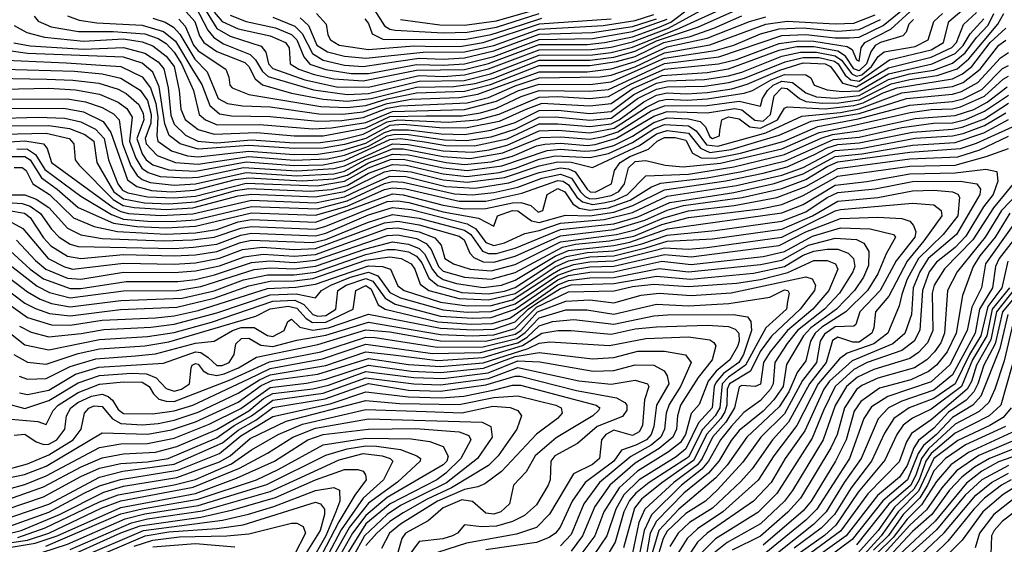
# Model space of a CAD drawing. Extents: x 501367 to 657802, y 482273 to 547541.
# Tile 684 of 714: x 640916 to 644610, y 489543 to 491511. Entities that reach past the tile are written whole.
import ezdxf

# ---------------------------------------------------------------- set-up
doc = ezdxf.new("R2010")
doc.units = 0

msp = doc.modelspace()

# ---------------------------------------------------------------- linework, layer by layer
at = {"layer": '0CON20XD'}
for points in [[(641569.7, 491619.7), (641655, 491478.3), (641705, 491449.1), (641822, 491412), (641838.8, 491388.8), (641849.9, 491345), (641865, 491327.5), (641985.3, 491285.3), (642105, 491259.7), (642225, 491258.2), (642415, 491301.3), (642505, 491298.5), (642585, 491303.7), (642675, 491326.2), (642865, 491398.1), (643060.9, 491399.1), (643135, 491408.5), (643215, 491427.8), (643350.1, 491479.9), (643535, 491580.8)], [(641575, 491561.1), (641621.4, 491471.4), (641643.8, 491443.8), (641680.7, 491420.7), (641780.9, 491380.9), (641800.8, 491360.8), (641827.1, 491317.1), (641847.9, 491297.9), (642017.5, 491247.5), (642145, 491230.4), (642225, 491234.8), (642415, 491280.5), (642583.6, 491283.6), (642681.8, 491308.2), (642865, 491378.5), (643065, 491379.9), (643135, 491388.7), (643215, 491408.4), (643391.2, 491478.9), (643625, 491587)], [(640855, 491325.7), (641122.1, 491317.9), (641225, 491307.6), (641295, 491292), (641367.3, 491247.3), (641395, 491207.7), (641409.7, 491155), (641407.5, 491122.5), (641386.1, 491065), (641390.9, 491045), (641431.9, 491001.9), (641500.9, 490975), (641585, 490969.2), (641775, 490998), (641945, 490983.9), (642071, 490989), (642135, 491002.3), (642225, 491036.4), (642295, 491075.5), (642325, 491081.9), (642375, 491080.4), (642509.1, 491060.9), (642592, 491058), (642685, 491071.6), (642775, 491100.9), (642865, 491145.6), (642926.1, 491146.1), (643055, 491133.7), (643135, 491141.6), (643233.7, 491215), (643305, 491250.6), (643345, 491259.2), (643485, 491261.4), (643575.9, 491275), (643635, 491291.6), (643787.3, 491352.7), (643855, 491369.7), (643915, 491369.2), (643972.7, 491355), (643986.2, 491345), (644012.8, 491302.8), (644033.9, 491286.1), (644065, 491280.5), (644178.9, 491361.1), (644335, 491398.5), (644381.4, 491425), (644402, 491505), (644474.6, 491565.4)], [(640895, 491489.6), (640942.8, 491462.8), (641009.4, 491445), (641155, 491430.5), (641305, 491439), (641375, 491428.3), (641415, 491412.7), (641465, 491374.4), (641495.2, 491335.2), (641514.6, 491245.4), (641520.6, 491175), (641536.6, 491136.6), (641585, 491098.9), (641645, 491081.4), (641805, 491088), (641945, 491075.5), (642055, 491075.7), (642215, 491105.8), (642305, 491148.3), (642440.9, 491150.9), (642575, 491150.3), (642645, 491161.8), (642705, 491179.4), (642797.5, 491222.5), (642865, 491245.3), (643055, 491243), (643125, 491249.8), (643335, 491346.5), (643538.2, 491371.8), (643775, 491451.7), (643865, 491456.1), (643975, 491442.9), (644027.1, 491442.9), (644065, 491446.1), (644155, 491489.8), (644235, 491554.4)], [(641540.9, 491540.9), (641572.4, 491505), (641590.6, 491450.6), (641606.7, 491425), (641655, 491391.8), (641760.5, 491350.5), (641776, 491335), (641799.2, 491289.2), (641827.2, 491267.2), (641936, 491236), (642055, 491212.4), (642145, 491206), (642234, 491215), (642405, 491258.3), (642545, 491260.2), (642625, 491272.2), (642695, 491292.4), (642865, 491359), (643055, 491359.6), (643145, 491370.9), (643225, 491392.6), (643305, 491431.9), (643462.4, 491485), (643625, 491556.6)], [(641645, 491539.5), (641675, 491503.8), (641735, 491476.4), (641855, 491450.1), (641912.6, 491425), (641926.6, 491405), (641930.6, 491345), (641963, 491325), (642020.8, 491305), (642095, 491289.5), (642205, 491282), (642405, 491321.4), (642585, 491323.9), (642675, 491346.5), (642865, 491417.7), (643045, 491418.4), (643109.6, 491425), (643215, 491447), (643315, 491483.2), (643358.7, 491501.3), (643435, 491558.9)], [(642246.5, 491546.5), (642285, 491487.7), (642305, 491475.5), (642325, 491472.1), (642505, 491462.1), (642594.6, 491464.6), (642705, 491483.4), (642865, 491534.6)], [(642345, 491512.4), (642491.6, 491491.6), (642585, 491490.2), (642705, 491506.7), (642875, 491556)], [(640795, 491177.7), (641081, 491179), (641155.1, 491165.1), (641229.5, 491129.5), (641257.5, 491087.5), (641320.2, 490910.2), (641354.8, 490884.8), (641410.2, 490870.2), (641485, 490865.3), (641571.4, 490871.4), (641725, 490912), (641775, 490918.3), (641975, 490906.6), (642095, 490914), (642145, 490928.2), (642225, 490973.9), (642315, 491007.2), (642375, 491004.2), (642515.5, 490975.5), (642585, 490967.3), (642685, 490977.6), (642765, 490998.9), (642855, 491037.6), (642885.5, 491044.5), (642945, 491048.2), (643045, 491039.6), (643075, 491042.8), (643155, 491066.4), (643295, 491149.8), (643345, 491166.2), (643495, 491161.6), (643598.4, 491178.4), (643625, 491172.4), (643674.3, 491134.3), (643705, 491130.1), (643732.1, 491155), (643746.7, 491225), (643775, 491255.8), (643795, 491252.9), (643841.3, 491215), (643864.7, 491204.7), (643927.4, 491197.4), (643988.6, 491198.6), (644065, 491210.4), (644185, 491270.2), (644255, 491287.2), (644358.3, 491301.7), (644432.7, 491327.3), (644476.3, 491363.7), (644585.1, 491495), (644607.8, 491535)], [(640825, 491291.6), (641018.2, 491288.2), (641115, 491284.9), (641212.5, 491272.5), (641285, 491250.8), (641315, 491234.1), (641362.7, 491192.7), (641379.5, 491159.5), (641381.1, 491135), (641355.1, 491065), (641375, 491007.7), (641390.9, 490985), (641415, 490967.1), (641475, 490948.1), (641575, 490943.2), (641765, 490977.5), (641945, 490963.7), (642055, 490966.9), (642135, 490982.3), (642305, 491061.3), (642345.1, 491065.1), (642435, 491052.5), (642515, 491039.1), (642622.3, 491037.7), (642745, 491064.6), (642865, 491119.9), (642935, 491120.7), (643055, 491110), (643135, 491120.3), (643165, 491135.1), (643256.8, 491203.2), (643305, 491227.7), (643345, 491236.2), (643417.3, 491232.7), (643495, 491238), (643587.8, 491252.2), (643645, 491268.9), (643767.8, 491322.2), (643855, 491348.7), (643937.3, 491345), (643957.9, 491335), (643975, 491311.3), (644002.4, 491272.4), (644055, 491259.8), (644175, 491330.2), (644335, 491371), (644413, 491407), (644430.2, 491425), (644456.6, 491493.4), (644505, 491538.7)], [(644268.6, 491511.4), (644251.7, 491495), (644241.3, 491465), (644228.8, 491451.2), (644145, 491425.6), (644125.7, 491414.3), (644109.6, 491390.4), (644092.9, 491345), (644065, 491319.9), (644045, 491326.6), (644014.4, 491374.4), (643985, 491393.7), (643895, 491409.8), (643831.2, 491408.8), (643763.8, 491396.2), (643573.9, 491326.1), (643495, 491312.4), (643325, 491300.5), (643217.5, 491252.5), (643134.9, 491194.9), (643055, 491186.8), (642875, 491197), (642815, 491174.7), (642715, 491129.7), (642595, 491105.4), (642505, 491104.4), (642355, 491117.5), (642305, 491113.8), (642215, 491065.2), (642135, 491043), (642055, 491029.5), (641945, 491027.6), (641775, 491038.7), (641585, 491025.1), (641517.7, 491045), (641476.9, 491076.9), (641460.9, 491120.9), (641438.8, 491258.8), (641415, 491313.8), (641375, 491347.7), (641305, 491370.9), (640945, 491384.3), (640831, 491401)], [(640855, 491212.8), (641095, 491214.7), (641163.3, 491203.3), (641225, 491182.3), (641267.7, 491157.7), (641288.6, 491135), (641301.6, 491045), (641333.3, 490963.4), (641356.8, 490926.8), (641375, 490911.8), (641405, 490900.3), (641495, 490890.4), (641575, 490895.3), (641765, 490937.8), (641955, 490925.4), (642095, 490933), (642135, 490943.2), (642212.1, 490985), (642315, 491026.1), (642355, 491026.5), (642505, 490998.2), (642605, 490990.6), (642728.3, 491011.7), (642871.3, 491068.7), (642945, 491071.7), (643055, 491062.4), (643106.6, 491073.4), (643160.2, 491089.8), (643285, 491168.8), (643335, 491188.5), (643495, 491189.6), (643615.1, 491205.1), (643695, 491186.7), (643702.3, 491215), (643721, 491245), (643742.6, 491265), (643775, 491280.9), (643815.5, 491275.5), (643865, 491236.3), (643905, 491221.9), (643975, 491216.8), (644065, 491227.3), (644175, 491287.4), (644255, 491308.4), (644345, 491322.2), (644415, 491347.7), (644463, 491387), (644505.5, 491444.5), (644549.8, 491490.2), (644571, 491535)], [(640855, 491250.8), (641025, 491254.2), (641125, 491248.4), (641215, 491231.7), (641285, 491202.2), (641317.8, 491177.8), (641338, 491145), (641327.5, 491055), (641351.7, 490991.8), (641374.5, 490954.5), (641397.8, 490937.8), (641442.9, 490922.9), (641542.8, 490917.2), (641585, 490920.7), (641755, 490957), (641955, 490944.1), (642095, 490952.3), (642135, 490962.6), (642315, 491045), (642373.3, 491043.3), (642505, 491018.9), (642615, 491014.1), (642677.5, 491022.5), (642745, 491040.7), (642865, 491094), (642935, 491096.3), (643055, 491086.1), (643146.2, 491103.8), (643266.9, 491183.1), (643315, 491207.1), (643345, 491213.2), (643420.5, 491209.5), (643495, 491213.9), (643634, 491236), (643665, 491245.6), (643735.1, 491285), (643785, 491305.1), (643864.8, 491304.8), (643883.5, 491293.5), (643896.9, 491265), (643945, 491247.5), (644001.8, 491241.8), (644065, 491244.5), (644175, 491308.3), (644338.7, 491345), (644425, 491384.8), (644455, 491414), (644481.4, 491458.6), (644533.1, 491515)], [(640865, 491359.8), (641089.7, 491349.7), (641295, 491335.5), (641375, 491296.8), (641406.1, 491256.1), (641426.9, 491196.9), (641434.4, 491145), (641430, 491075), (641434.3, 491055), (641485, 491019), (641545, 491000.8), (641585, 490996.1), (641775, 491018.4), (641945, 491005.7), (642035, 491006.2), (642125, 491020.1), (642215, 491048.2), (642285, 491088.1), (642315, 491098.2), (642375, 491098.4), (642496.5, 491083.5), (642585, 491080.8), (642683.9, 491096.1), (642775, 491126), (642865, 491170.7), (642935, 491171.2), (643055, 491159.3), (643135, 491166.7), (643219.4, 491230.6), (643305, 491272.6), (643345, 491282.2), (643485, 491286.5), (643575, 491300.5), (643625, 491314.3), (643775, 491374.2), (643845, 491389), (643905, 491389.6), (643975.3, 491375.3), (643999, 491359), (644038.1, 491308.1), (644055, 491298.8), (644075, 491304.7), (644111.8, 491335), (644136.8, 491373.2), (644159.6, 491390.4), (644275, 491410.4), (644324.2, 491435), (644345.4, 491505), (644378.4, 491535)], [(640894.2, 491424.2), (640955, 491413.2), (641155, 491401.1), (641305, 491407.2), (641385.2, 491385.2), (641435, 491352.9), (641456.3, 491326.3), (641472.4, 491255), (641483.3, 491153.3), (641495, 491119.8), (641537.9, 491077.9), (641584.8, 491054.8), (641655, 491049.7), (641785, 491060.2), (641945, 491049.5), (642045, 491050.3), (642125, 491062.1), (642205, 491082.2), (642260.6, 491110.6), (642295, 491128.2), (642335, 491134.9), (642523.8, 491126.2), (642635, 491135.4), (642715, 491156.2), (642865, 491220.9), (642935, 491223.4), (643055, 491215.9), (643125, 491222.4), (643210, 491270), (643335, 491325.4), (643537.8, 491345), (643605, 491362.4), (643765, 491422.4), (643837.7, 491432.3), (643895, 491430.7), (644020.5, 491410.5), (644039.2, 491399.2), (644055, 491361.1), (644065, 491356), (644072.7, 491405), (644087, 491425), (644184.4, 491475.6), (644255, 491540.7)], [(640970.3, 491525), (640985.4, 491505.4), (641033.6, 491485), (641136.5, 491466.5), (641266.7, 491466.7), (641385, 491457.9), (641435, 491440.2), (641465, 491422.3), (641495, 491389.6), (641522.5, 491345), (641567.6, 491245), (641589.8, 491155), (641612.8, 491135), (641657.2, 491117.2), (641815, 491117.8), (642015, 491102.1), (642085.1, 491105.1), (642215, 491126), (642315, 491167), (642585, 491174.3), (642704.4, 491205.6), (642785, 491243.7), (642865, 491269.3), (643055, 491268.6), (643135, 491278.1), (643335, 491366.5), (643524.7, 491395.3), (643595, 491415.8), (643695, 491458), (643765, 491476.7), (643855, 491480.1), (643985, 491468.7), (644064.9, 491474.9), (644145, 491512.1)], [(641095, 491525.8), (641139, 491509), (641205, 491499.4), (641375, 491490.1), (641455, 491467.1), (641500.5, 491430.5), (641565, 491322.3), (641598.6, 491268.6), (641629.1, 491189), (641665, 491157.4), (641710.6, 491150.6), (641855, 491147.7), (642035, 491130.1), (642125, 491133.1), (642205, 491144.2), (642295, 491179.6), (642345, 491188.3), (642595, 491199.3), (642675, 491219.2), (642775, 491263.5), (642865, 491292.7), (643093.3, 491296.7), (643135, 491303.3), (643224.9, 491334.9), (643335, 491386.8), (643505, 491416.7), (643715.7, 491494.3), (643795, 491506.2), (643975, 491495.3), (644045, 491498.4), (644125, 491529.2)], [(641415, 491516.4), (641461.5, 491501.5), (641493.3, 491483.3), (641516.5, 491456.5), (641572.7, 491362.7), (641619.1, 491315), (641660.9, 491215), (641695, 491196.3), (641751.7, 491188.3), (641855, 491183.8), (642038.4, 491158.4), (642127.3, 491157.3), (642205, 491165.8), (642295, 491196.6), (642385, 491213.3), (642565, 491218.8), (642635, 491231.2), (642865, 491316.1), (643045, 491316.1), (643135, 491327.4), (643225, 491354.1), (643345, 491409.8), (643495, 491441.4), (643653.5, 491505), (643715, 491522.3)], [(641513.5, 491513.5), (641536.6, 491486.6), (641568.4, 491415), (641585, 491393.8), (641688.7, 491325), (641700.9, 491295), (641704.7, 491265), (641713.1, 491255), (641775, 491231.1), (641933.7, 491203.7), (642045.7, 491185.7), (642145, 491182.1), (642215, 491188.9), (642295, 491213.7), (642405, 491237.2), (642585, 491242.9), (642682.6, 491267.4), (642865, 491338.7), (643055, 491339.3), (643155, 491353.8), (643225, 491373.3), (643332.6, 491425), (643431.3, 491448.7), (643519.6, 491479.6), (643625, 491525.7)], [(641705, 491528.1), (641765, 491504.9), (641875, 491480.3), (641936, 491456), (641956, 491435), (641981.4, 491371.4), (642004.3, 491344.3), (642064.5, 491324.5), (642159.7, 491309.7), (642225, 491309.4), (642405, 491343.3), (642505, 491340), (642585, 491345), (642695, 491373.6), (642865, 491437.3), (643065, 491440.8), (643215, 491466.3), (643345, 491512.8)], [(641865, 491521.1), (641947.5, 491487.5), (641975, 491458.9), (642014.8, 491384.8), (642055, 491359.8), (642135, 491340.5), (642205, 491335.7), (642336.6, 491355), (642415, 491366.9), (642505, 491362.8), (642585, 491367.6), (642695, 491393.8), (642865, 491456.9), (643065, 491463.2), (643215, 491485.8), (643305, 491514.1)], [(641968.5, 491518.5), (641998.8, 491488.8), (642030.5, 491415), (642070.2, 491390.2), (642135, 491374.4), (642215, 491366.5), (642429.7, 491389.7), (642585, 491390.1), (642695, 491414.1), (642865, 491476.2), (643105, 491489.5), (643225, 491508.4), (643295, 491530.2)], [(642029.5, 491535), (642065.3, 491495), (642071.6, 491455), (642081.6, 491435), (642113.8, 491415), (642225, 491399), (642395, 491412.7), (642479.6, 491410.4), (642575, 491411.5), (642655, 491425.3), (642865.5, 491495.5), (643135, 491514.3)], [(642210.8, 491515), (642225, 491496.8), (642238.2, 491458.2), (642278.5, 491438.5), (642585, 491437.2), (642685, 491455.5), (642798.7, 491491.3), (642875, 491516.6)], [(640815, 491141), (640985.6, 491145.6), (641085, 491141.7), (641145, 491127.9), (641200.8, 491100.8), (641233, 491065), (641249, 490985), (641283.9, 490895), (641301.5, 490871.5), (641321.4, 490861.4), (641395, 490846.8), (641495, 490842.8), (641575, 490849.2), (641765, 490897.4), (642031.9, 490888.1), (642135, 490904.9), (642225, 490955), (642307.2, 490987.2), (642355, 490987.5), (642505, 490955.2), (642595, 490945.3), (642725, 490963.3), (642895, 491020.2), (642945, 491025.2), (643035, 491017.4), (643075, 491020), (643145, 491039.4), (643215.4, 491074.6), (643295, 491125.4), (643345, 491142.7), (643425, 491139), (643468.6, 491128.6), (643488.6, 491108.6), (643505, 491071.2), (643515, 491065.8), (643541.8, 491075), (643543.1, 491095), (643549.7, 491135), (643575, 491147.2), (643615, 491138.8), (643655, 491108.9), (643695, 491104.5), (643758.4, 491135), (643785, 491179.2), (643795, 491184.7), (643937.3, 491177.3), (644045, 491189.2), (644080.8, 491199.2), (644155, 491236.6), (644207.7, 491255), (644415, 491288.8), (644452.5, 491307.5), (644487.9, 491335), (644557.1, 491425), (644615, 491479)], [(640745, 491112.5), (641025, 491114.2), (641102.6, 491102.6), (641160.8, 491080.8), (641194.3, 491055), (641205.1, 490975.1), (641269.5, 490865), (641305, 490838.6), (641384.6, 490824.6), (641475, 490820.5), (641575, 490827.6), (641725, 490869.7), (641775, 490877.7), (642005, 490867.2), (642085, 490874.2), (642145, 490889.4), (642225, 490935), (642315, 490968.1), (642365.5, 490965.5), (642505, 490932.7), (642593.4, 490923.4), (642715, 490937.7), (642776.2, 490953.8), (642865, 490987.6), (642925, 490999.9), (643055, 490994.4), (643125, 491008.8), (643215, 491050.5), (643295, 491101.2), (643335, 491117.5), (643425, 491112.5), (643453.7, 491093.7), (643492, 491042), (643535, 491036.9), (643715, 491086.1), (643850.5, 491149.5), (643995, 491163.2), (644065, 491176.5), (644115.1, 491195.1), (644225, 491236.2), (644415, 491260.1), (644454.8, 491275), (644519.7, 491325), (644589.6, 491415), (644615, 491434.4)], [(640745, 491078.6), (641015, 491084.9), (641101.1, 491065), (641119.6, 491045), (641124.3, 490985), (641139, 490965), (641266.1, 490836.1), (641303.8, 490813.8), (641345, 490806.1), (641465, 490798.5), (641565.3, 490804.7), (641735, 490849.7), (641785, 490856.9), (642025, 490846.1), (642135, 490866.1), (642195, 490896.1), (642285, 490939.9), (642315, 490947.1), (642385, 490940.8), (642505, 490910), (642595, 490901.3), (642735, 490919), (642865, 490962.3), (642935, 490977.6), (642985, 490976.7), (643065, 490956.6), (643240.9, 491039.1), (643305, 491082.7), (643345, 491095.5), (643425, 491084.9), (643469.6, 491029.6), (643505, 491013.2), (643585, 491023.8), (643697.5, 491057.5), (643765, 491077.4), (643885, 491130), (644065, 491158.8), (644243.3, 491215), (644415, 491231.7), (644448.7, 491241.3), (644510.1, 491275), (644595, 491368.7), (644625, 491387.6)], [(640745, 491044.2), (640935, 491056.6), (641005.1, 491045.1), (641018.4, 491028.4), (641035.7, 490975), (641266.5, 490806.5), (641295, 490790.9), (641324.5, 490784.5), (641445, 490776.4), (641565, 490782.5), (641785, 490833.8), (642025, 490823.5), (642135, 490846.8), (642185, 490869.9), (642305, 490924.5), (642365, 490922.2), (642515, 490885.6), (642625, 490879.3), (642751, 490899), (642865, 490937.8), (642945, 490954.9), (642975, 490951.4), (643000, 490940), (643045.1, 490875), (643056.4, 490865), (643075, 490863.4), (643135.8, 490895), (643147.9, 490945), (643169.1, 490975), (643205, 490998.2), (643274.9, 491025.1), (643307, 491055), (643335, 491069.4), (643375, 491069.1), (643415, 491059.3), (643439.8, 491009.8), (643472.6, 490992.6), (643525, 490992.1), (643619.8, 491010.2), (643783.7, 491055), (643909.9, 491110.1), (644060.9, 491139.1), (644255, 491190), (644415, 491203.8), (644455, 491214.5), (644525, 491249.8), (644602.4, 491327.6), (644625, 491339.7)], [(640905, 491027.1), (640945, 491025.8), (640975.7, 491005.7), (641009.6, 490949.6), (641145, 490849.6), (641260.1, 490780.1), (641305, 490763), (641395, 490755.2), (641485, 490753.4), (641575, 490760.4), (641785, 490810.1), (642032, 490802), (642145, 490831), (642285, 490896.5), (642315, 490903.6), (642355, 490901.5), (642547.6, 490857.6), (642615, 490854.4), (642695, 490862.6), (642785, 490883.1), (642875, 490916.9), (642945, 490931.6), (642986, 490916), (643019.4, 490865), (643037.7, 490847.7), (643055, 490839.6), (643079.8, 490839.8), (643135, 490851.3), (643163.3, 490866.6), (643184.7, 490895), (643199.4, 490955), (643225, 490978.7), (643265, 490982.7), (643336.9, 490965), (643405, 490959.1), (643545, 490972.8), (643775, 491026.8), (643915, 491087.4), (644025, 491110.3), (644256.7, 491163.2), (644335, 491174.2), (644415, 491176.6), (644446, 491184), (644535, 491224.2), (644605, 491288.4), (644625, 491299.9)], [(640885, 490998.3), (640935, 490998.2), (640955.3, 490985), (640997.7, 490917.7), (641057, 490875), (641135, 490806.6), (641267.7, 490747.7), (641355.2, 490735.2), (641465, 490730), (641575, 490736.1), (641785, 490786), (642025, 490777.5), (642145, 490811.7), (642285, 490873.8), (642315, 490880.9), (642365, 490876.1), (642565, 490830.1), (642665, 490830.8), (642799.8, 490860.2), (642935, 490908.4), (642955, 490904.8), (642975, 490892.1), (643006.4, 490845), (643027.2, 490827.2), (643065, 490817.4), (643106.6, 490823.4), (643147.2, 490832.8), (643196.5, 490855), (643265, 490925.2), (643425, 490931.4), (643595, 490959), (643785, 491004.8), (643922.9, 491067.1), (643965, 491080.3), (644065, 491094.4), (644275, 491140.3), (644425, 491151.4), (644495, 491174.5), (644545, 491201.9), (644620.4, 491259.6)], [(640895, 490957.2), (640925, 490956.7), (640940, 490945), (640964.8, 490894.8), (641027.1, 490855), (641117.5, 490767.5), (641195.2, 490735.2), (641283.4, 490716.6), (641465, 490706.8), (641575, 490711.9), (641655, 490724.3), (641735, 490752.2), (641785, 490761.1), (642025, 490751.9), (642315, 490857.2), (642355, 490854.3), (642505, 490815.4), (642585, 490801.6), (642665, 490802.5), (642765, 490824.4), (642795.4, 490825.4), (642834, 490814), (642861.3, 490788.7), (642879.1, 490795), (642894.8, 490855), (642935, 490877.6), (642960.7, 490865), (642990.6, 490820.6), (643014.2, 490804.1), (643055, 490796.5), (643124.5, 490805.5), (643206.1, 490833.9), (643285.8, 490884.2), (643321.6, 490898.4), (643495, 490918.3), (643625, 490941.3), (643788.8, 490981.2), (643968.9, 491061.1), (644065, 491070.9), (644225, 491107), (644343.5, 491123.5), (644415, 491124.7), (644465, 491137), (644535, 491167.6), (644625, 491228.5)], [(640843.9, 490853.9), (640935, 490853.6), (640978, 490838), (641025, 490806.4), (641095, 490729), (641145, 490704.2), (641225, 490689.9), (641455, 490681.7), (641564.8, 490685.2), (641645, 490695.2), (641745, 490729.1), (641785, 490735.8), (642025, 490725.7), (642065, 490736.4), (642295, 490828.8), (642335, 490832.1), (642375.6, 490825.6), (642505, 490790.6), (642636.8, 490766.8), (642695, 490736.7), (642708.8, 490775), (642765, 490795.4), (642785, 490794.4), (642836.1, 490756.1), (642865, 490750.2), (642962.9, 490777.1), (643055.2, 490775.2), (643145, 490788.4), (643216.5, 490813.5), (643335, 490873.1), (643565, 490906.1), (643705, 490935), (643795, 490958.8), (643897.2, 491005), (643945, 491030.9), (643985, 491043.5), (644065, 491048.7), (644265, 491089.6), (644415, 491100.2), (644451.9, 491108.1), (644535, 491139.7), (644625, 491197.7)], [(640809.6, 490829.6), (640925, 490821.1), (640955, 490811.8), (640993.5, 490783.5), (641035, 490725.2), (641064.5, 490695), (641105, 490669.5), (641135, 490659.8), (641495, 490653.2), (641567.6, 490657.6), (641655, 490669.5), (641745, 490703), (641785, 490710), (642025, 490699.8), (642065, 490710.6), (642225, 490778.5), (642315, 490806.3), (642385, 490798.8), (642595.1, 490745.1), (642626.6, 490726.6), (642665, 490674.9), (642695, 490663.7), (642735, 490674.2), (642810.9, 490709.1), (642865, 490720.6), (642945, 490748.1), (643108.8, 490761.2), (643215, 490787.7), (643345, 490848.9), (643605, 490888.8), (643775, 490928.1), (643855, 490957.2), (643975, 491019.8), (644071.6, 491028.4), (644275, 491066.6), (644415, 491075.4), (644455, 491083.9), (644535, 491113.6), (644615, 491162.3)], [(640874.8, 490794.8), (640934.1, 490785), (640955, 490768.4), (641005, 490692.2), (641032.8, 490662.8), (641095, 490623.9), (641145, 490615.3), (641305, 490630.2), (641495, 490624.6), (641575, 490628.9), (641655, 490641.7), (641744.8, 490675.2), (641785, 490683.3), (642015, 490674.6), (642065, 490686.5), (642220.8, 490750.8), (642315, 490780.6), (642415, 490766.8), (642585, 490721.8), (642608.5, 490705), (642652.7, 490642.7), (642675, 490634.3), (642705, 490633.5), (642775, 490654.3), (642945, 490723.7), (643145, 490745.6), (643235, 490771.5), (643355, 490825.3), (643595, 490862.7), (643746.1, 490896.1), (643855, 490932.2), (643975, 490998), (644075, 491007.6), (644265, 491040.4), (644425, 491050.7), (644533, 491087), (644625, 491137.1)], [(641751.5, 490648.5), (641825, 490657.3), (641945, 490648.7), (642025, 490652.8), (642285, 490749.5), (642335, 490755.2), (642415, 490741), (642565, 490699.4), (642583.3, 490685), (642604.1, 490635), (642619, 490619), (642655, 490603.1), (642695, 490601.9), (642775, 490623.4), (642945, 490700), (643145, 490724.2), (643260.6, 490759.4), (643345, 490796.1), (643406.6, 490813.4), (643626.3, 490843.7), (643775, 490877.6), (643865, 490911.5), (643945, 490960.4), (643985, 490977.9), (644255, 491014.2), (644445, 491027.6), (644505, 491048.4), (644695, 491133.6)], [(640903.9, 490683.9), (640975, 490607.5), (641013.6, 490575), (641095, 490540.8), (641145, 490538.1), (641305, 490563.6), (641495, 490562), (641575, 490568.6), (641665, 490587.8), (641758.1, 490621.9), (641829.1, 490630.9), (641945, 490623.6), (642025, 490630.5), (642295, 490727.2), (642335, 490729.7), (642415, 490715.2), (642472.8, 490692.8), (642496.6, 490665), (642510.4, 490615), (642543.4, 490595), (642605.5, 490575), (642685, 490569.3), (642775, 490592.7), (642945, 490677.7), (643155, 490704.9), (643225, 490722.9), (643332.8, 490767.2), (643425, 490794), (643596.1, 490813.9), (643756.4, 490843.6), (643865, 490885.6), (643985, 490952.5), (644255, 490989.1), (644435, 490996.6), (644517.7, 491022.3), (644625, 491074.4)], [(640865, 490658), (640955.1, 490575), (641005, 490539.2), (641105, 490502.6), (641145, 490503.1), (641315, 490528.6), (641509, 490529), (641575, 490536.5), (641646.6, 490553.4), (641785, 490599.7), (641855, 490605.8), (641945, 490599.7), (642025, 490608.3), (642295, 490701.3), (642334.4, 490704.4), (642405, 490689.9), (642441.1, 490671.1), (642459.4, 490649.4), (642487.2, 490585), (642505, 490567.7), (642585, 490544.8), (642685, 490537.6), (642775, 490562.6), (642951.8, 490658.2), (643001.1, 490668.9), (643129.2, 490680.8), (643220.5, 490699.5), (643325, 490742.4), (643425, 490768.5), (643695, 490801.6), (643775, 490817.6), (643855, 490852.1), (643985, 490924.2), (644255, 490962.1), (644425, 490965.8), (644542.2, 490997.8), (644625, 491027.6)], [(644705, 490971.4), (644568.6, 490805), (644491.9, 490685), (644385, 490576.8), (644346.4, 490515), (644339.6, 490485), (644341.2, 490345), (644321.6, 490298.4), (644287.4, 490262.6), (644255, 490239.3), (644120.8, 490199.2), (644059.6, 490170.4), (644017.8, 490135), (643975, 490063), (643930.4, 489935), (643815.6, 489745), (643785, 489704), (643695, 489619.8), (643570.3, 489549.7), (643513.9, 489505)], [(644763.9, 490966.1), (644599.8, 490795), (644537.6, 490695), (644432.4, 490565), (644396.7, 490495), (644384.9, 490335), (644371, 490299), (644348, 490265), (644319.3, 490235), (644272.3, 490205), (644135, 490166.1), (644075, 490139.1), (644055, 490123), (644010.8, 490055), (643982.4, 489955), (643959.3, 489905), (643844.6, 489715.4), (643797.1, 489662.9), (643695, 489573.6), (643589.2, 489520.8)], [(640857.4, 490607.4), (640981.8, 490511.8), (641027.7, 490487.7), (641105, 490467.7), (641305, 490493.2), (641505.1, 490495.1), (641595, 490509.6), (641795, 490573.8), (641855, 490580.6), (641945, 490576.4), (642025, 490586.2), (642215, 490651.8), (642315, 490677.4), (642375, 490669.4), (642415, 490653), (642435, 490633.2), (642464.1, 490574.1), (642481.7, 490551.7), (642505, 490536.2), (642555, 490521.1), (642655, 490506.1), (642723.5, 490515), (642775, 490533.5), (642925, 490624.5), (642975, 490644.7), (643145, 490663.4), (643205, 490676), (643346, 490726), (643775, 490786), (643855, 490818.3), (643975, 490890.5), (644094.2, 490904.2), (644255, 490933.1), (644425, 490936.4), (644540.6, 490950.6), (644581.4, 490941.4), (644585.5, 490905), (644567.7, 490855), (644531.5, 490808.5), (644465, 490698.4), (644425, 490655.9), (644355, 490601.4), (644328.3, 490565), (644302.4, 490495), (644293.3, 490346.7), (644271.4, 490305), (644225, 490269.6), (644095, 490225.1), (644045, 490198.3), (643975.1, 490135), (643931.3, 490045), (643889.1, 489940.9), (643756.2, 489733.8), (643685, 489662.5), (643526.4, 489563.6), (643471.3, 489508.7)], [(643249.6, 490669.6), (643345, 490703.1), (643525, 490719.8), (643775, 490755.4), (643865, 490790.5), (643945, 490844.2), (643985, 490862.7), (644125, 490876.2), (644265, 490904.1), (644445.6, 490905.6), (644507.1, 490895), (644520.2, 490875), (644517.8, 490855), (644430.7, 490705), (644324.6, 490615.4), (644292.8, 490565), (644268.2, 490505), (644261.7, 490405), (644236, 490334), (644191, 490295), (644039.1, 490230.9), (643954, 490155), (643933.2, 490125), (643861.6, 489968.4), (643787.1, 489865), (643735.7, 489775), (643669, 489705), (643494.6, 489585), (643459.3, 489550.7), (643420.6, 489495)], [(643264.8, 490655), (643345, 490679.6), (643515, 490688.4), (643775, 490724.9), (643890.7, 490775), (643985, 490830.7), (644135.8, 490844.1), (644265, 490868.9), (644345, 490872.1), (644415, 490865.6), (644435.9, 490855.9), (644441.1, 490845), (644435.7, 490775), (644380.3, 490705), (644288.4, 490615), (644243.5, 490535), (644225, 490480), (644215, 490437.9), (644173.2, 490335), (644120.5, 490295), (644019.9, 490260.1), (643991, 490239), (643911.4, 490145), (643831.7, 489988.4), (643745.6, 489874.4), (643686.8, 489783.2), (643553.5, 489665), (643458.7, 489601.3), (643419.5, 489565), (643383, 489505)], [(640825, 490479.1), (640945, 490393.6), (641035, 490365.7), (641105, 490364.4), (641225, 490383.5), (641425, 490392.1), (641495, 490399.6), (641585, 490420.1), (641845, 490503), (641952, 490508), (642025, 490518.4), (642225, 490588), (642276.9, 490585), (642306.6, 490575), (642335, 490512.7), (642358.8, 490495), (642495, 490451.6), (642595, 490437.6), (642685, 490438.8), (642765, 490459.9), (642915, 490558.1), (642945, 490575.6), (642995, 490592.5), (643055, 490602.9), (643145, 490606), (643335, 490654.6), (643425, 490650.6), (643495, 490656.7), (643775, 490694.6), (643975, 490794.6), (643995, 490799.3), (644265, 490822.2), (644345, 490816.6), (644373, 490795), (644375.9, 490775), (644308.2, 490681.8), (644244.9, 490605.1), (644176.2, 490473.8), (644126.7, 490415), (644120, 490355), (644112.2, 490335), (644065, 490301.2), (644041.1, 490301.1), (643985, 490319.4), (643965, 490307.3), (643942, 490225), (643878.4, 490145), (643799.5, 490000.5), (643739.6, 489935), (643664.1, 489825.9), (643621.3, 489778.7), (643515, 489678.5), (643428.6, 489625), (643386.3, 489585), (643355.1, 489534.9)], [(640915, 490361.5), (640958.7, 490338.7), (641025, 490321.2), (641146, 490334), (641231.7, 490348.3), (641407.7, 490357.7), (641495, 490368.8), (641655, 490411.5), (641855, 490479), (641953.1, 490483.1), (642025, 490467.2), (642048.7, 490495), (642082.9, 490515), (642156.8, 490545), (642224.1, 490564.1), (642259.9, 490549.9), (642305, 490487.8), (642345, 490467.7), (642505, 490421.9), (642595, 490414.2), (642685, 490416.6), (642775, 490444.4), (642935, 490552.8), (642995, 490573.9), (643055, 490583.7), (643145, 490586.2), (643335, 490630.7), (643435, 490621.5), (643765, 490663.6), (643865, 490715), (643995, 490765.3), (644135, 490769.7), (644225, 490765.8), (644255.6, 490755.6), (644269.5, 490739.5)], [(644630.7, 490785), (644575.9, 490695), (644517.5, 490625), (644492.4, 490585), (644453.5, 490476.5), (644429.1, 490335), (644395.1, 490265), (644355.6, 490215), (644325, 490191.3), (644259.6, 490160.4), (644142, 490128), (644071, 490079), (644047.1, 490042.9), (644015.9, 489935), (643976.3, 489855), (643884.7, 489705), (643855, 489668.7), (643705, 489539.6)], [(640875, 490756.2), (640927.5, 490727.5), (641022.8, 490615), (641083.5, 490583.5), (641115, 490575.7), (641305, 490598.1), (641495, 490594.3), (641575, 490599.3), (641665, 490616.3), (641751.5, 490648.5)], [(644269.5, 490739.5), (644277.6, 490715), (644274.6, 490695), (644203.5, 490606.5), (644144.2, 490495), (644067.8, 490415), (644053.1, 490366.9), (644045, 490361.2), (643975, 490358.2), (643935, 490331.8), (643919.3, 490305), (643905.5, 490225), (643852.9, 490157.1), (643785, 490032.6), (643696.2, 489945), (643628.8, 489851.2), (643533.5, 489746.5), (643488.5, 489705), (643415, 489658.4), (643345, 489591.5), (643329.8, 489565), (643300.7, 489469.3)], [(644641.3, 490738.7), (644539.6, 490595), (644524.6, 490505), (644487.4, 490432.6), (644469.8, 490345), (644405, 490215.7), (644335, 490152.3), (644172.9, 490097.1), (644112, 490058), (644083, 490015), (644028.4, 489865), (643906.8, 489675), (643865, 489633), (643667.9, 489472.1)], [(640837.1, 490367.1), (640935, 490291.8), (641025, 490272.4), (641215, 490311.2), (641395, 490322.5), (641495, 490337.9), (641635, 490376.2), (641865, 490454.9), (641948.3, 490458.3), (641981.9, 490441.9), (642015, 490404.9), (642035, 490399.1), (642065, 490401.8), (642102.3, 490425), (642109.4, 490495), (642141, 490515), (642215, 490539.9), (642240.1, 490530.1), (642286.5, 490466.5), (642325, 490444.3), (642495, 490398.9), (642615, 490391.3), (642685, 490393.9), (642775, 490424.4), (642935, 490535), (642975, 490551.2), (643055, 490563.4), (643145, 490565.4), (643325, 490604.8), (643435, 490593), (643705, 490622.9), (643785, 490640.9), (643890.5, 490699.5), (643995, 490729.6), (644106.1, 490726.1), (644193.6, 490705), (644201.1, 490695), (644166.9, 490633.1), (644135, 490557.5), (644096.8, 490495), (644015.6, 490414.4), (643925, 490357.4), (643900.4, 490335), (643883, 490305), (643865, 490231.1), (643832.5, 490187.5), (643801.7, 490115), (643765, 490058.2), (643644.1, 489945), (643570.1, 489839.9), (643527.9, 489792.2), (643389.3, 489675), (643313.1, 489595), (643279.8, 489480.2)], [(644660.7, 490705), (644590.5, 490615), (644576.7, 490585), (644566, 490505), (644517.1, 490425), (644500.5, 490335), (644415, 490178.5), (644345, 490121.4), (644225, 490080.1), (644175.2, 490055), (644136.7, 490013.3), (644072.9, 489865), (644008.4, 489775), (643941, 489665), (643893.3, 489616.7), (643752, 489505)], [(640855, 490558.7), (640945, 490489.5), (640992.6, 490462.6), (641035.8, 490445.8), (641105, 490434.1), (641295, 490458), (641525, 490466.9), (641645, 490494.4), (641755, 490534.9), (641845, 490554.3), (641945, 490553.6), (642025, 490564.4), (642215, 490630.5), (642295, 490648.9), (642325, 490649.5), (642375, 490640.1), (642405, 490624.3), (642425, 490599.1), (642451.4, 490541.4), (642485, 490513.6), (642575, 490488.1), (642675, 490482.1), (642735, 490492.3), (642775, 490506.4), (642925, 490603.4), (642967.5, 490622.5), (643045, 490638.1), (643145, 490644.4), (643249.6, 490669.6)], [(640894.3, 490254.3), (640945, 490226.7), (641015, 490219.2), (641135, 490258.5), (641215, 490276.1), (641385, 490287), (641475, 490302), (641801.2, 490398.8), (641855, 490425.7), (641923.6, 490436.4), (641955, 490429.3), (641990.3, 490390.3), (642014.4, 490374.4), (642065, 490375.8), (642167.5, 490425), (642176.7, 490495), (642215, 490513.3), (642235, 490499.7), (642261, 490441), (642287.2, 490425), (642485, 490377.5), (642609.2, 490369.2), (642688.3, 490371.7), (642755, 490391.5), (642935, 490516.6), (642975, 490532.9), (643055, 490542.4), (643145, 490543.6), (643315, 490577.8), (643425, 490564.9), (643695, 490592.4), (643775, 490609), (643875, 490665.4), (643975, 490691.8), (644055, 490686.6), (644082.8, 490672.8), (644101.8, 490641.8), (644100.8, 490589.2), (644081.4, 490545), (644047.5, 490495), (643979.7, 490425), (643884.2, 490355), (643856.2, 490325), (643792.7, 490217.3), (643779.8, 490135), (643744.7, 490085.3), (643705, 490042.1), (643615, 489969.7), (643585, 489932.2), (643538.2, 489855), (643499.8, 489810.2), (643407.5, 489735), (643305, 489630), (643281.2, 489585), (643267.4, 489505)], [(640835, 490522.4), (640935, 490447.7), (640975, 490426.9), (641028.3, 490408.3), (641105, 490399.9), (641294.3, 490424.3), (641505, 490432.5), (641645, 490465.8), (641775, 490512.6), (641855, 490530.1), (641945, 490530.7), (642015, 490540.2), (642215, 490608.7), (642305, 490621.7), (642347.2, 490615), (642384.9, 490594.9), (642398.4, 490575), (642418.2, 490518.2), (642450.6, 490495), (642564.9, 490464.9), (642675, 490459.6), (642775, 490484.1), (642925, 490583.3), (642975, 490605.9), (643055, 490621.4), (643145, 490625.3), (643264.8, 490655)], [(640913.6, 490173.6), (640945, 490162.7), (641015, 490164.3), (641105, 490210), (641201.4, 490238.6), (641350.4, 490250.4), (641425, 490257.4), (641575, 490297.9), (641645, 490305.1), (641713.8, 490345), (641746.7, 490356.7), (641795.6, 490355.6), (641845, 490326.5), (641865, 490322.5), (641908.2, 490345), (641921.7, 490378.3), (641935, 490387.2), (641967.3, 490357.3), (642015, 490346.1), (642075, 490355), (642225, 490406.8), (642495, 490353.2), (642616.9, 490346.9), (642695, 490350.2), (642775, 490377.5), (642823.5, 490425), (642859.4, 490450.6), (642945, 490502.6), (642985, 490516.1), (643145, 490520.9), (643305, 490548.6), (643431.9, 490538.1), (643669.3, 490560.7), (643785, 490585.5), (643855, 490627.2), (643895, 490642.6), (643945, 490650.7), (643985, 490649.8), (644024.2, 490635), (644044, 490615), (644048.8, 490585), (644041.6, 490565), (643991.6, 490485), (643934.9, 490425), (643834.3, 490345), (643795, 490296), (643748.4, 490225), (643743, 490145), (643733.2, 490125), (643695, 490082.6), (643632.3, 490037.7), (643585, 489984.2), (643544.7, 489935), (643499.5, 489855), (643475.5, 489824.5), (643399, 489765), (643286.5, 489653.5), (643258.8, 489595), (643238.4, 489495)], [(640915, 490110.7), (640945, 490105.4), (641025, 490121.2), (641125, 490180.5), (641212.4, 490207.6), (641455, 490221.9), (641575, 490265.3), (641595, 490261.9), (641623.1, 490243.1), (641655, 490213.5), (641675, 490213.3), (641701.7, 490225), (641721.1, 490255), (641726.2, 490295), (641748.6, 490315), (641775, 490315.7), (641820.3, 490290.3), (641865, 490285.2), (641955, 490308.7), (642065, 490327.2), (642225, 490376.1), (642495, 490330), (642614.9, 490325.1), (642695, 490329.2), (642775, 490352.8), (642855, 490432), (642975, 490490.4), (643145.9, 490494.1), (643215, 490509.7), (643295, 490518.6), (643425, 490509.9), (643605, 490522.9), (643695, 490536.7), (643797.1, 490562.9), (643895, 490607.8), (643945, 490608.2), (643976.7, 490595), (643984.8, 490575), (643951.5, 490495), (643891.1, 490425), (643796.4, 490345), (643731.8, 490265), (643706.9, 490225), (643695, 490144.2), (643674.8, 490135.2), (643625, 490138.2), (643615, 490133.3), (643597.4, 490055), (643565, 490001.3), (643515, 489944.1), (643476.7, 489865), (643458.8, 489841.2), (643369.6, 489775), (643261.2, 489675), (643238.3, 489625), (643213.9, 489505)], [(644623.3, 490605), (644600.4, 490505), (644547.5, 490435), (644522.1, 490325), (644478.7, 490255), (644425.9, 490145), (644345, 490089.8), (644252.7, 490055), (644194.9, 490015.1), (644159.7, 489960.3), (644111.1, 489855), (644035, 489754.9), (643973.3, 489655), (643922.9, 489602.9), (643821.3, 489528.7)], [(640862, 490072), (640935, 490052.6), (641025, 490082.8), (641135, 490148.2), (641215, 490176.6), (641335, 490184.6), (641392, 490182), (641427.5, 490167.5), (641465, 490126.8), (641495, 490117.7), (641522.6, 490125), (641552.7, 490145), (641559, 490205), (641563.3, 490215), (641575, 490221.2), (641585, 490218.5), (641604, 490194), (641622.4, 490182.4), (641655, 490176.5), (641682.4, 490182.4), (641737, 490205), (641804.7, 490245.3), (642035, 490292), (642215, 490347.5), (642305, 490340), (642495, 490305.7), (642665, 490305.3), (642775, 490331.2), (642795.6, 490345), (642858.6, 490415), (642965, 490454.8), (643055, 490459.7), (643145, 490449.2), (643248, 490478), (643315, 490484.9), (643435, 490476), (643585, 490486.8), (643865, 490546.5), (643888.7, 490538.7), (643901.5, 490515), (643897.6, 490495), (643844.4, 490425), (643736.1, 490323.9), (643694.2, 490265.8), (643657.6, 490192.4), (643578.3, 490145), (643570.5, 490125), (643569, 490065), (643560.7, 490039.3), (643545.8, 490014.2), (643493.6, 489956.4), (643443.4, 489856.6), (643325, 489772.9), (643248.4, 489711.6), (643221.9, 489678.1), (643180.9, 489529.1)], [(640855, 490014.3), (640983.7, 490003.7), (641015, 489992.2), (641042, 490045), (641060.1, 490065), (641135, 490111.8), (641215, 490144), (641305, 490151.8), (641375, 490150.5), (641401.4, 490135), (641417.3, 490107.3), (641437.9, 490087.9), (641465, 490079.2), (641495, 490079.1), (641705, 490159.4), (641852.8, 490227.2), (642045.1, 490265.1), (642215, 490320.4), (642249.3, 490319.3), (642482.3, 490282.3), (642655, 490284), (642780.4, 490315), (642812.7, 490337.3), (642865, 490393), (642965, 490422.7), (643043.1, 490423.1), (643145, 490406.6), (643305, 490443.2), (643425, 490437.7), (643576, 490446), (643729.6, 490470.4), (643785, 490497.8), (643797.3, 490495), (643802, 490485), (643796.2, 490453.8), (643792.8, 490425), (643715.3, 490354.7), (643638.4, 490215), (643575, 490170.4), (643551.2, 490145), (643542.2, 490055), (643524.5, 490025), (643477.1, 489972.9), (643425, 489870), (643277.8, 489775), (643227.4, 489735), (643203, 489707), (643182.4, 489665), (643149.8, 489550.2), (643115.7, 489495)], [(644628.6, 490505), (644564.4, 490425), (644544.8, 490325.2), (644490.9, 490235), (644448.6, 490135), (644335, 490050.3), (644265, 490016.5), (644230.5, 489989.5), (644206.1, 489955), (644161.4, 489858.6), (644061.6, 489738.4), (643978.3, 489615), (643935, 489575.6), (643823.6, 489496.4)], [(644651.7, 490505), (644581, 490415), (644559.7, 490310.3), (644528.4, 490255), (644505.2, 490215), (644486.2, 490153.8), (644470.5, 490125), (644335, 490009.9), (644261.7, 489958.3), (644242.4, 489927.6), (644215, 489851.9), (644097.8, 489732.2), (643995, 489591.6), (643845, 489481.7)], [(644669.6, 490495), (644602.4, 490415), (644575.1, 490295), (644532.6, 490215), (644510.7, 490145), (644494.9, 490115.1), (644466.2, 490083.8), (644400.9, 490039.1), (644345, 489978.6), (644287.6, 489932.4), (644270.2, 489905), (644245, 489839), (644217.1, 489795), (644133.7, 489726.3), (644016, 489575), (643863.1, 489465)], [(640895, 489951.9), (640935.4, 489955.4), (640977.1, 489927.1), (641006.8, 489916.8), (641025, 489918.3), (641055.2, 489935), (641084.9, 489975), (641091.9, 490025), (641108.3, 490055), (641134.5, 490075), (641185, 490098.7), (641225, 490105.7), (641247.5, 490097.5), (641263.6, 490083.6), (641285, 490048.9), (641305, 490034.1), (641415, 490031.8), (641495, 490043.1), (641565.1, 490064.9), (641775, 490164.2), (641855, 490202.7), (642051.9, 490238.1), (642215, 490293.3), (642465, 490258.6), (642645, 490263), (642785, 490299.1), (642820, 490320), (642865, 490362.9), (642915, 490378.8), (642995, 490386.5), (643145, 490369.2), (643295, 490399.9), (643346, 490404), (643594.4, 490404.4), (643646.1, 490396.1), (643659.2, 490379.2), (643661.5, 490345), (643631, 490255), (643613.6, 490225), (643556.8, 490183.2), (643528.3, 490151.7), (643521, 490135), (643514.3, 490055), (643462.1, 489997.9), (643415, 489901.5), (643379.3, 489870.7), (643239.6, 489785), (643182.2, 489727.8), (643152.8, 489675), (643119.2, 489575), (643071.5, 489505)], [(644622.5, 490405), (644592.6, 490277.4), (644521.2, 490098.8), (644491.6, 490065), (644415, 490019.1), (644355, 489954.6), (644306.5, 489913.5), (644286.4, 489883.6), (644246, 489784), (644154.1, 489705.9), (644038.9, 489561.1), (643844.4, 489415.6)], [(640873.1, 489825), (640945, 489844.2), (641025, 489877.9), (641116.5, 489935), (641146.1, 489975), (641159.3, 490035), (641175, 490054), (641195, 490062.4), (641225, 490060.3), (641263.7, 490013.7), (641295, 489996.2), (641375, 489990.9), (641435, 489996.6), (641495, 490008.7), (641585, 490037.9), (641735, 490109.4), (641815, 490160.3), (641855, 490178.8), (642065, 490213.6), (642215, 490265.5), (642316.6, 490253.4), (642485, 490232.8), (642655, 490243.9), (642801.6, 490288.4), (642875, 490335.1), (642935, 490344.9), (642985, 490345.5), (643135, 490331), (643225, 490350.7), (643305, 490359.3), (643495, 490364.5), (643575, 490360), (643600.1, 490350.1), (643613.5, 490335), (643615.1, 490305), (643609.1, 490285), (643580.3, 490235), (643528.2, 490191.8), (643498.7, 490155), (643465, 490067.6), (643435, 490033.4), (643414, 489955), (643394.8, 489925.2), (643350, 489890), (643233.2, 489816.8), (643164.8, 489755.2), (643107.8, 489665), (643074, 489575), (643013.3, 489495)], [(644642.8, 490375), (644608.6, 490231.4), (644574.8, 490125.2), (644551.9, 490075), (644515, 490040.6), (644425, 489993.4), (644325, 489901.4), (644299.2, 489865), (644277.7, 489802.3), (644257.2, 489762.8), (644176.9, 489693.1), (644055, 489540.1)], [(640844.2, 489785.9), (640934.1, 489804.1), (641015, 489835.8), (641225, 489960.6), (641396.5, 489956.5), (641485, 489971.9), (641575, 490001.7), (641735, 490076.6), (641822, 490138), (641865, 490158.3), (642035, 490180.8), (642225, 490240.4), (642375, 490217.7), (642495, 490209.3), (642655, 490223.8), (642823.1, 490276.9), (642865, 490297.3), (642905, 490302.2), (643128.9, 490288.9), (643265, 490314.9), (643425, 490320.8), (643505, 490309.5), (643520.5, 490300.5), (643527.3, 490287.3), (643513.7, 490235), (643461.8, 490168.2), (643395.1, 490065), (643383.8, 490025), (643379.5, 489975), (643366.7, 489945), (643315, 489901.7), (643225, 489847.7), (643130, 489765), (643073.1, 489685), (643027.4, 489575), (642985, 489516.7)], [(640870.9, 489749.1), (640935, 489767.4), (641015, 489800), (641215, 489905.5), (641295, 489920.1), (641395, 489920.4), (641495, 489940.6), (641627.1, 489992.9), (641745, 490052), (641855, 490131), (641992.1, 490147.9), (642065, 490162.4), (642225, 490215.2), (642385, 490192.6), (642495, 490186.9), (642656.4, 490203.6), (642775, 490247.1), (642865, 490262.7), (643065, 490238.1), (643145, 490243.2), (643235, 490267.7), (643335, 490267.7), (643414.1, 490254.1), (643434.4, 490225), (643394.9, 490135), (643352.3, 490067.7), (643341.2, 490035), (643335.3, 489975), (643321.1, 489945), (643285.2, 489914.8), (643208.2, 489871.8), (643091.4, 489775), (643032, 489695), (642985, 489580), (642945, 489536.4)], [(640875, 489712.1), (641005, 489758.4), (641146.2, 489833.8), (641225, 489867.3), (641305, 489882.6), (641425, 489888.9), (641505, 489909.9), (641655, 489973.6), (641775, 490043.3), (641830.7, 490089.3), (641865, 490108.8), (642015, 490125.8), (642075, 490140.4), (642215, 490190.9), (642395, 490168.1), (642505, 490164.9), (642673.6, 490186.4), (642785, 490230.6), (642867.6, 490227.6), (643067.4, 490192.6), (643145, 490194.4), (643225, 490216.7), (643295.1, 490215.1), (643334.2, 490194.2), (643345.1, 490175.1), (643351, 490145), (643305.1, 490065), (643295.5, 489985), (643284.3, 489955), (643267.7, 489935), (643227.1, 489915), (643173.8, 489896.2), (643144.3, 489855), (643037.8, 489775), (642988.2, 489705), (642943.3, 489606.8), (642926, 489585), (642901.9, 489568.1), (642855, 489549.1), (642665, 489522.5)], [(644639.4, 490215), (644596.1, 490065), (644553.5, 490025), (644425, 489960.1), (644335, 489883.6), (644315, 489855), (644290.8, 489785), (644270.7, 489749.3), (644197.9, 489682.1), (644136.7, 489595), (644060.4, 489509.6)], [(640865, 489672.8), (641005, 489720.3), (641145, 489797.1), (641215, 489828.4), (641295, 489846.5), (641395, 489852.6), (641472.5, 489865), (641655, 489941.7), (641721.1, 489988.9), (641785.6, 490024.4), (641865, 490083.1), (642055, 490110.1), (642215, 490167.9), (642395, 490144.5), (642495, 490141.2), (642675, 490165.4), (642785, 490206.5), (643013.5, 490156.5), (643135, 490143.5), (643225, 490158.7), (643271.3, 490145), (643275.8, 490135), (643260.2, 490085), (643252.1, 489987.9), (643239.8, 489965), (643215, 489951.1), (643145, 489970.8), (643114.8, 489955), (643099, 489935), (643091.5, 489865), (643065, 489842.1), (642993.2, 489806.8), (642904, 489656), (642855, 489606), (642779.1, 489580.9), (642592.6, 489547.4), (642448.7, 489501.3)], [(640865, 489638.7), (641025, 489693.8), (641215.4, 489794.6), (641302.8, 489817.2), (641495, 489843.1), (641676.4, 489923.6), (641735, 489971.5), (641801.2, 490008.8), (641865, 490055.8), (642061.7, 490088.3), (642225, 490145.8), (642375, 490121.4), (642495, 490117.2), (642665, 490141.5), (642775, 490173.8), (642793.9, 490173.9), (643005, 490119.8), (643155, 490091.7), (643186.2, 490075), (643193.1, 490065), (643193.8, 490046.2), (643177.6, 490022.4), (643082.8, 489985), (643008.8, 489921.2), (642923.3, 489875), (642909.1, 489855), (642906.3, 489785), (642898.9, 489765), (642855, 489691.4), (642809.6, 489650.4), (642765, 489628.4), (642705, 489611), (642648, 489608), (642585, 489615.7), (642558.7, 489585), (642539.6, 489575), (642503.8, 489563.8), (642415, 489553.5), (642355, 489471.8)], [(640875, 489609.8), (641025, 489663.2), (641157.9, 489735), (641215, 489762.3), (641294.2, 489785.8), (641509, 489821), (641665, 489882.9), (641745, 489949.4), (641865, 490022.1), (642080.4, 490069.6), (642215, 490114.8), (642375, 490095.6), (642497.4, 490092.6), (642581.9, 490098.1), (642697.6, 490122.4), (642765, 490140.1), (642795, 490140.3), (643078.8, 490065), (643091.8, 490055), (643087.3, 490045), (643065.8, 490025), (642928.3, 489941.7), (642849.6, 489875), (642815.9, 489814.1), (642768.8, 489765), (642753.8, 489695), (642721.4, 489665), (642695, 489655.5), (642665, 489659.7), (642615, 489703.4), (642575, 489710.1), (642505, 489680.1), (642448.9, 489631.1), (642362.8, 489585), (642349.1, 489565), (642330, 489495)], [(640865, 489580.2), (640921.9, 489595), (641065, 489654), (641231.8, 489738.2), (641305, 489760.5), (641505, 489793.3), (641665, 489852.2), (641705.1, 489875), (641780.7, 489939.3), (641915.3, 490004.7), (642215, 490082.3), (642341.1, 490071.1), (642565, 490067.1), (642695, 490093), (642785, 490100.3), (642926.9, 490065), (642947.7, 490055), (642950.4, 490035), (642934.1, 490015), (642855, 489956.5), (642724, 489816), (642661, 489769), (642635, 489758.5), (642585, 489748.7), (642483.2, 489705), (642345, 489617.9), (642303.6, 489585), (642273.1, 489526.9)], [(640908.8, 489568.8), (641011.8, 489605), (641215, 489702.4), (641285, 489728.6), (641495, 489765.9), (641575, 489786), (641710.1, 489845), (641785, 489897.3), (641885.2, 489955), (641976.7, 489993.4), (642215, 490048.8), (642441.2, 490041.2), (642575, 490036.5), (642691.5, 490061.5), (642756.4, 490056.4), (642784.5, 490045), (642798.8, 490025), (642781, 489975), (642711.4, 489875), (642675, 489838.8), (642535.5, 489754.5), (642445, 489712.6), (642355, 489661.4), (642305, 489627.8), (642256.3, 489585), (642215, 489538)], [(644635.5, 490055), (644605, 490018.4), (644555, 489989.1), (644435, 489932.6), (644345, 489864.7), (644287.9, 489742.1), (644211.3, 489665), (644148.3, 489575), (644056.7, 489475)], [(640815, 489539), (640945, 489558.3), (641024.9, 489585.1), (641221.9, 489678.1), (641295, 489706), (641566.8, 489756.8), (641741.1, 489828.9), (641845, 489884.2), (641940, 489945), (642025, 489978.5), (642225, 490013), (642650.7, 490000.7), (642683.3, 489985), (642687.9, 489945), (642633.4, 489865), (642516.6, 489773.4), (642345, 489688.1), (642295, 489654.9), (642209.3, 489575), (642166, 489495)], [(640815, 489521), (640973.5, 489546.5), (641055.9, 489574.1), (641295, 489681), (641575, 489733.5), (641728.9, 489791.1), (641871.5, 489855), (641997.2, 489935), (642055, 489954.1), (642224.9, 489975.1), (642402.4, 489977.6), (642565, 489964.6), (642600.8, 489950.8), (642608.3, 489935), (642571.2, 489865), (642515, 489809.2), (642481, 489785), (642305.4, 489695), (642215, 489618.9), (642143.2, 489505)], [(644614.5, 489985), (644464.6, 489915.4), (644389.4, 489865), (644345, 489817.8), (644322, 489765), (644293.2, 489716.8), (644230.9, 489655), (644175, 489575.8), (644119.2, 489520.8)], [(644638, 489962), (644475, 489887.3), (644408.8, 489841.2), (644355, 489778.6), (644299.7, 489690.3), (644245, 489637.6), (644192.2, 489567.8), (644132, 489508)], [(641013.8, 489536.2), (641295, 489656.8), (641375, 489676.2), (641585, 489711.8), (641803.9, 489785), (641885, 489823.6), (642055, 489915.6), (642215, 489941.3), (642385, 489938.3), (642455, 489927.9), (642505, 489909.6), (642523.6, 489873.6), (642518.9, 489855), (642505, 489841.3), (642295, 489718.6), (642215, 489650.9), (642164.9, 489585.1), (642118.9, 489505)], [(644674.9, 489945.1), (644514.4, 489875.6), (644431, 489819), (644375.3, 489755), (644317.5, 489672.5), (644255, 489615.1), (644146.2, 489495)], [(644730.2, 489935), (644553.9, 489865), (644497.7, 489832.3), (644450.2, 489795), (644404.5, 489745.5), (644337.7, 489655), (644265, 489591.3), (644175.6, 489495)], [(644780.1, 489919.9), (644588.4, 489851.6), (644525, 489816.6), (644468.2, 489771.8), (644349.9, 489630.1), (644216.8, 489505)], [(640998.6, 489511.4), (641095, 489543), (641311.3, 489638.7), (641385, 489656.9), (641585, 489688), (641843.2, 489766.8), (642065, 489876.9), (642145, 489900.8), (642215, 489912.7), (642255, 489911.2), (642345, 489898), (642406.1, 489875), (642420, 489865), (642418.9, 489855), (642333.7, 489776.3), (642225, 489696.8), (642153.5, 489606.5), (642095.8, 489505)], [(641105, 489523.4), (641335, 489623.6), (641395, 489638.5), (641601.2, 489668.8), (641855, 489740.5), (641956.6, 489786.6), (642115, 489859.7), (642205, 489882.9), (642275.4, 489875), (642305.9, 489865), (642315.3, 489855), (642281, 489785), (642204.7, 489715.3), (642122.4, 489597.6), (642073.4, 489505)], [(641115.6, 489504.4), (641295, 489586.1), (641367.7, 489612.3), (641595.6, 489644.4), (641715, 489672), (641875, 489718.3), (642025.7, 489785), (642135, 489822.9), (642183.9, 489823.9), (642205, 489817.5), (642213.8, 489803.8), (642215.2, 489785), (642172.9, 489727.1), (642113.1, 489626.9), (642049.4, 489505)], [(644625, 489838.7), (644526, 489784), (644463.4, 489726.6), (644355, 489596.7), (644252.5, 489505)], [(644298, 489505), (644384.1, 489585.9), (644503.3, 489726.7), (644561.6, 489775), (644625, 489810.1)], [(644635.2, 489785), (644599.1, 489765), (644535, 489715.3), (644495.3, 489675), (644398.4, 489555), (644346.2, 489505)], [(641145.9, 489494.1), (641380.6, 489595), (641676.2, 489633.8), (641774.8, 489655.2), (641869.2, 489685), (642025, 489744.5), (642095, 489755.8), (642115.8, 489745.8), (642116.8, 489705), (642102.4, 489665), (642064.1, 489575), (642003.4, 489466.6)], [(644645.3, 489754.7), (644605, 489729.8), (644529.7, 489665), (644451.3, 489558.7), (644397.9, 489505)], [(641161.5, 489478.5), (641386.5, 489575), (641475, 489589.4), (641655, 489602.4), (641754.1, 489615.9), (642025, 489700.4), (642045, 489694.8), (642058.9, 489675), (642059.6, 489655), (642042.9, 489595), (641980.6, 489495)], [(644646.9, 489715), (644570.5, 489655), (644516.3, 489585), (644500.1, 489529.9)], [(644695, 489700.8), (644601.6, 489628.4), (644571.4, 489595), (644561.4, 489575), (644559.1, 489505)], [(641345, 489535.9), (641415, 489558.1), (641515, 489570.3), (641693.3, 489575), (641775, 489582.1), (641935, 489622.3), (641955, 489622.4), (641979.3, 489609.3), (641987.6, 489585), (641946.7, 489505)], [(641415, 489533.7), (641575, 489545.5), (641723.4, 489533.4)]]:
    msp.add_lwpolyline(points, dxfattribs=at)

doc.saveas('drawing.dxf')
